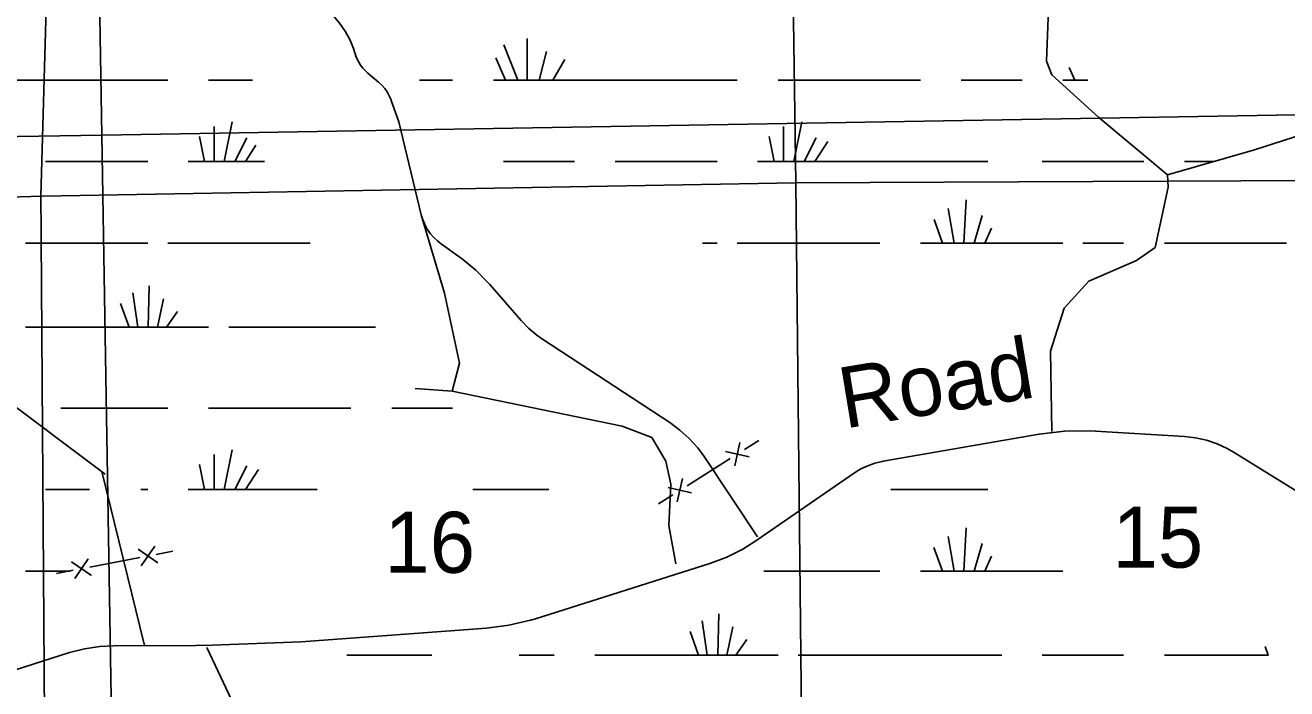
# Model space of a CAD drawing. Extents: x 2480962 to 2688785, y 277103 to 599240.
# Drawn here: x 2558477 to 2567785, y 546366 to 551261 of the extents above; entities that cross this region are included whole.
import ezdxf

# ---------------------------------------------------------------- set-up
doc = ezdxf.new("R2010")
doc.units = 0
for name, color, linetype in [('Divided_Highway', 7, 'Continuous'), ('Local Roads Improved', 7, 'Continuous'), ('Local Roads Related Text', 7, 'Continuous'), ('Section Lines', 7, 'Continuous'), ('Section Numbers', 7, 'Continuous'), ('Swamps', 7, 'Continuous'), ('Uninventoried Roads and Features', 7, 'Continuous')]:
    doc.layers.add(name, color=color, linetype=linetype)

msp = doc.modelspace()

# ---------------------------------------------------------------- linework, layer by layer
at = {"layer": 'Divided_Highway'}
for p, q in [((2559042.308, 550450.169), (2558293.684, 595906.699)), ((2559042.308, 550450.169), (2598405.641, 551119.704)), ((2519678.265, 549823.789), (2559042.308, 550450.169)), ((2559790.472, 504995.814), (2559042.308, 550450.169))]:
    msp.add_line(p, q, dxfattribs=at)
at = {"layer": 'Local Roads Improved'}
for p, q in [((2564806.472, 548045.112), (2565957.943, 548244.049)), ((2566372.803, 548266.814), (2567030.358, 548226.36)), ((2567396.434, 548109.649), (2568356.644, 547513.228)), ((2563867.236, 547456.746), (2564594.739, 547958.692)), ((2562241.006, 546882.916), (2563527.416, 547290.35)), ((2560513.72, 546712.601), (2561880.044, 546813.424)), ((2559128.889, 546683.94), (2559735.838, 546686.497)), ((2559735.838, 546686.497), (2559856.7, 546687.006)), ((2558097.904, 546407.391), (2558804.417, 546632.744))]:
    msp.add_line(p, q, dxfattribs=at)
for points in [[(2565957.943, 548244.049), (2566144.079, 548266.251), (2566331.516, 548268.875), (2566372.803, 548266.814)], [(2567030.358, 548226.36), (2567112.014, 548217.027), (2567192.245, 548199.209), (2567270.175, 548173.104), (2567344.95, 548138.995), (2567396.434, 548109.649)], [(2564594.739, 547958.692), (2564642.206, 547987.899), (2564692.466, 548011.983), (2564744.968, 548030.683), (2564799.137, 548043.792), (2564806.472, 548045.112)], [(2563527.416, 547290.35), (2563652.626, 547337.349), (2563772.236, 547397.177), (2563867.236, 547456.746)], [(2561880.044, 546813.424), (2562044.193, 546834.22), (2562205.269, 546872.06), (2562241.006, 546882.916)], [(2558804.417, 546632.744), (2558914.046, 546661.487), (2559026.081, 546678.612), (2559128.889, 546683.94)], [(2559856.7, 546687.006), (2560513.72, 546712.601)]]:
    msp.add_lwpolyline(points, dxfattribs=at)
at = {"layer": 'Section Lines'}
for p, q in [((2564162.464, 550098.571), (2564080.435, 555546.907)), ((2558738.541, 555311.859), (2558592.785, 550000.371)), ((2558604.773, 550000.77), (2564162.464, 550098.571)), ((2564162.464, 550098.571), (2569459.619, 550123.167)), ((2564162.464, 550098.571), (2564218.693, 544828.96)), ((2558627.857, 544723.112), (2558592.49, 550044.512)), ((2558604.773, 550000.77), (2553346.587, 549825.565))]:
    msp.add_line(p, q, dxfattribs=at)
at = {"layer": 'Swamps'}
for points in [[(2562179.209, 551164.438), (2562179.216, 550856.371)], [(2562008.71, 551116.185), (2562112.466, 550856.37)], [(2562323.961, 551067.939), (2562268.466, 550856.372)], [(2561949.212, 551019.683), (2562019.716, 550856.369)], [(2562457.713, 551008.565), (2562368.716, 550856.374)], [(2566180.218, 550949.178), (2566220.97, 550856.366)], [(2558167.212, 550856.378), (2559529.464, 550856.397)], [(2559829.964, 550856.401), (2560152.964, 550856.405)], [(2561384.965, 550856.36), (2561629.965, 550856.363)], [(2561930.716, 550856.367), (2562019.716, 550856.369)], [(2562019.716, 550856.369), (2562112.466, 550856.37)], [(2562112.466, 550856.37), (2562179.216, 550856.371)], [(2562179.216, 550856.371), (2562268.466, 550856.372)], [(2562268.466, 550856.372), (2562368.716, 550856.374)], [(2562368.716, 550856.374), (2563730.717, 550856.393)], [(2564031.218, 550856.397), (2565081.719, 550856.412)], [(2565382.219, 550856.354), (2565831.469, 550856.36)], [(2566131.97, 550856.364), (2566220.97, 550856.366)], [(2566220.97, 550856.366), (2566317.47, 550856.367)], [(2559870.722, 550514.959), (2559870.725, 550255.147)], [(2560004.471, 550548.336), (2559944.976, 550255.148)], [(2564072.225, 550514.956), (2564072.229, 550255.144)], [(2564205.725, 550548.333), (2564146.479, 550255.145)], [(2559763.223, 550440.707), (2559800.225, 550255.146)], [(2560111.973, 550429.587), (2560022.976, 550255.149)], [(2560178.974, 550377.588), (2560100.976, 550255.15)], [(2563964.476, 550440.705), (2564001.729, 550255.143)], [(2564313.477, 550429.585), (2564224.229, 550255.146)], [(2564398.727, 550403.586), (2564302.229, 550255.147)], [(2558627.474, 550255.129), (2559380.975, 550255.14)], [(2559677.725, 550255.144), (2559800.225, 550255.146)], [(2559800.225, 550255.146), (2559870.725, 550255.147)], [(2559870.725, 550255.147), (2559944.976, 550255.148)], [(2559944.976, 550255.148), (2560022.976, 550255.149)], [(2560022.976, 550255.149), (2560100.976, 550255.15)], [(2560100.976, 550255.15), (2560241.976, 550255.152)], [(2562004.977, 550255.115), (2562528.227, 550255.122)], [(2562828.728, 550255.126), (2563582.228, 550255.137)], [(2563879.229, 550255.141), (2564001.729, 550255.143)], [(2564001.729, 550255.143), (2564072.229, 550255.144)], [(2564072.229, 550255.144), (2564146.479, 550255.145)], [(2564146.479, 550255.145), (2564224.229, 550255.146)], [(2564224.229, 550255.146), (2564302.229, 550255.147)], [(2564302.229, 550255.147), (2565578.98, 550255.104)], [(2565979.73, 550255.109), (2566729.481, 550255.12)], [(2567030.231, 550255.124), (2567245.481, 550255.127)], [(2565419.483, 549973.039), (2565400.737, 549653.853)], [(2565181.985, 549828.349), (2565244.987, 549653.913)], [(2565285.734, 549909.975), (2565330.237, 549653.852)], [(2565538.235, 549857.979), (2565478.737, 549653.854)], [(2565604.986, 549765.231), (2565556.737, 549653.855)], [(2558478.982, 549653.879), (2559380.983, 549653.892)], [(2559529.483, 549653.894), (2560579.734, 549653.909)], [(2563474.486, 549653.887), (2563582.236, 549653.889)], [(2563730.736, 549653.891), (2564780.987, 549653.906)], [(2565081.737, 549653.91), (2565244.987, 549653.913)], [(2565244.987, 549653.913), (2565330.237, 549653.852)], [(2565330.237, 549653.852), (2565400.737, 549653.853)], [(2565400.737, 549653.853), (2565478.737, 549653.854)], [(2565478.737, 549653.854), (2565556.737, 549653.855)], [(2565556.737, 549653.855), (2566131.988, 549653.863)], [(2566280.488, 549653.866), (2566580.988, 549653.87)], [(2566881.738, 549653.874), (2567783.489, 549653.887)], [(2559269.488, 549286.454), (2559306.741, 549034.08)], [(2559391.987, 549338.393), (2559384.491, 549034.081)], [(2559180.488, 549208.516), (2559243.491, 549034.079)], [(2559495.988, 549241.957), (2559451.491, 549034.082)], [(2559599.99, 549149.147), (2559518.241, 549034.083)], [(2558478.99, 549034.068), (2559243.491, 549034.079)], [(2559243.491, 549034.079), (2559306.741, 549034.08)], [(2559306.741, 549034.08), (2559384.491, 549034.081)], [(2559384.491, 549034.081), (2559451.491, 549034.082)], [(2559451.491, 549034.082), (2559518.241, 549034.083)], [(2559518.241, 549034.083), (2559829.991, 549034.087)], [(2559978.491, 549034.09), (2561062.242, 549034.105)], [(2558738.748, 548436.574), (2559529.249, 548436.523)], [(2559829.999, 548436.527), (2560880.25, 548436.542)], [(2561181, 548436.547), (2561630, 548436.553)], [(2559870.753, 548095.091), (2559870.757, 547835.28)], [(2560004.503, 548128.531), (2559945.007, 547835.281)], [(2559763.254, 548020.903), (2559800.257, 547835.279)], [(2560112.005, 548009.72), (2560023.007, 547835.282)], [(2560197.505, 547983.784), (2560101.007, 547835.283)], [(2558627.506, 547835.324), (2558950.256, 547835.329)], [(2559329.006, 547835.334), (2559381.006, 547835.335)], [(2559677.757, 547835.277), (2559800.257, 547835.279)], [(2559800.257, 547835.279), (2559870.757, 547835.28)], [(2559870.757, 547835.28), (2559945.007, 547835.281)], [(2559945.007, 547835.281), (2560023.007, 547835.282)], [(2560023.007, 547835.282), (2560101.007, 547835.283)], [(2560101.007, 547835.283), (2560630.934, 547835.291)], [(2561778.508, 547835.307), (2562339.008, 547835.315)], [(2564862.76, 547835.288), (2565579.01, 547835.299)], [(2565419.514, 547553.235), (2565400.768, 547234.048)], [(2565181.766, 547408.482), (2565245.018, 547234.046)], [(2565285.765, 547490.109), (2565330.268, 547234.047)], [(2565538.265, 547438.174), (2565478.768, 547234.049)], [(2565605.017, 547345.364), (2565556.768, 547234.05)], [(2558479.014, 547234.074), (2558809.264, 547234.079)], [(2563927.517, 547234.027), (2564781.018, 547234.039)], [(2565081.768, 547234.043), (2565245.018, 547234.046)], [(2565245.018, 547234.046), (2565330.268, 547234.047)], [(2565330.268, 547234.047), (2565400.768, 547234.048)], [(2565400.768, 547234.048), (2565478.768, 547234.049)], [(2565478.768, 547234.049), (2565556.768, 547234.05)], [(2565556.768, 547234.05), (2566132.018, 547234.059)], [(2563470.771, 546866.647), (2563508.025, 546614.273)], [(2563593.271, 546918.586), (2563586.025, 546614.274)], [(2563381.772, 546788.709), (2563445.025, 546614.272)], [(2563697.272, 546822.088), (2563652.775, 546614.275)], [(2563801.273, 546729.277), (2563719.525, 546614.214)], [(2567624.026, 546677.332), (2567646.277, 546614.207)], [(2560850.523, 546614.235), (2561477.773, 546614.244)], [(2562120.024, 546614.253), (2562379.774, 546614.257)], [(2562680.274, 546614.261), (2563445.025, 546614.272)], [(2563445.025, 546614.272), (2563508.025, 546614.273)], [(2563508.025, 546614.273), (2563586.025, 546614.274)], [(2563586.025, 546614.274), (2563652.775, 546614.275)], [(2563652.775, 546614.275), (2563719.525, 546614.214)], [(2563719.525, 546614.214), (2564031.275, 546614.218)], [(2564179.775, 546614.221), (2565682.776, 546614.242)], [(2565979.776, 546614.246), (2566581.026, 546614.255)], [(2566881.777, 546614.259), (2567646.277, 546614.207)], [(2567646.277, 546614.207), (2567650.027, 546614.207)]]:
    msp.add_lwpolyline(points, dxfattribs=at)
at = {"layer": 'Uninventoried Roads and Features'}
for p, q in [((2560910.498, 551053.97), (2560918.566, 551026.708)), ((2561004.886, 550907.322), (2561084.269, 550841.264)), ((2561177.569, 550706.58), (2561232.839, 550547.758)), ((2561232.839, 550547.758), (2561399.068, 549863.137)), ((2561539.405, 549653.382), (2561701.832, 549535.033)), ((2561903.853, 549349.62), (2562135.955, 549082.5)), ((2557539.449, 549094.354), (2559065.39, 547950.334)), ((2562293.509, 548944.943), (2563232.683, 548329.55)), ((2563750.342, 548183.573), (2563711.167, 548011.192)), ((2563783.643, 548130.684), (2563889.421, 548197.287)), ((2563360.531, 547864.272), (2563677.865, 548064.081)), ((2563484.973, 548079.062), (2563879.254, 547486.642)), ((2563644.563, 548116.97), (2563816.945, 548077.795)), ((2559040.917, 547968.682), (2559355.704, 546685.364)), ((2563327.229, 547917.161), (2563288.054, 547744.779)), ((2563148.974, 547731.065), (2563254.752, 547797.668)), ((2563221.451, 547850.557), (2563393.832, 547811.382)), ((2559432.317, 547418.837), (2559332.883, 547272.676)), ((2558941.127, 547325.383), (2558841.693, 547179.222)), ((2558952.808, 547263.985), (2559321.201, 547334.075)), ((2559309.519, 547395.474), (2559455.68, 547296.04)), ((2559443.999, 547357.438), (2559566.796, 547380.802)), ((2558707.213, 547217.258), (2558830.011, 547240.621)), ((2558818.329, 547302.02), (2558964.49, 547202.586)), ((2560269.416, 545717.792), (2559815.517, 546671.47))]:
    msp.add_line(p, q, dxfattribs=at)
for points in [[(2566058.69, 552223.243), (2566011.86, 550995.868), (2566051.684, 550894.652), (2566399.053, 550580.602)], [(2560581.181, 551458.992), (2560641.881, 551422.148), (2560698.397, 551379.159), (2560750.109, 551330.499), (2560796.452, 551276.7), (2560836.918, 551218.351), (2560871.063, 551156.092), (2560898.513, 551090.605), (2560911.709, 551049.828)], [(2560911.709, 551049.828), (2560921.661, 551021.124), (2560934.559, 550993.619), (2560950.26, 550967.612), (2560968.594, 550943.388), (2560989.36, 550921.214), (2561004.886, 550907.322)], [(2561084.269, 550841.264), (2561107.791, 550819.51), (2561128.909, 550795.416), (2561147.394, 550769.247), (2561163.042, 550741.289), (2561175.681, 550711.849), (2561177.568, 550706.58)], [(2566904.24, 550158.21), (2567545.744, 550341.833), (2568615.879, 550685.107)], [(2566050.153, 548263.491), (2566040.177, 548855.934), (2566142.614, 549174.726), (2566323.034, 549373.569), (2566676.108, 549525.918), (2566814.6, 549621.547), (2566910.211, 550067.605), (2566904.24, 550158.21), (2566399.053, 550580.602)], [(2561399.068, 549863.137), (2561410.059, 549826.378), (2561424.833, 549790.971), (2561443.226, 549757.301), (2561465.038, 549725.739), (2561490.031, 549696.629), (2561517.928, 549670.291), (2561539.405, 549653.382)], [(2561399.068, 549863.137), (2561569.373, 549285.259), (2561681.684, 548768.366), (2561626.775, 548560.629)], [(2561701.832, 549535.033), (2561800.743, 549454.711), (2561890.716, 549364.491), (2561903.853, 549349.62)], [(2562135.955, 549082.5), (2562191.345, 549025.118), (2562252.429, 548973.84), (2562293.509, 548944.943)], [(2561352.543, 548581.782), (2561626.775, 548560.629), (2562881.946, 548303.734), (2563099.816, 548219.599), (2563204.108, 548046.16), (2563240.872, 547875.135), (2563224.869, 547569.776), (2563277.734, 547287.128)], [(2563232.683, 548329.55), (2563307.576, 548274.667), (2563376.323, 548212.255), (2563438.169, 548142.999), (2563484.973, 548079.062)]]:
    msp.add_lwpolyline(points, dxfattribs=at)

# ---------------------------------------------------------------- texts
at = {"layer": 'Local Roads Related Text'}
msp.add_text('Road', height=450, rotation=9.3672944, dxfattribs=at).set_placement((2564522.405, 548284.697))
at = {"layer": 'Section Numbers'}
for s, p in [('16', (2561126.442, 547221.747)), ('15', (2566498.799, 547259.806))]:
    msp.add_text(s, height=450, rotation=359.98455, dxfattribs=at).set_placement(p)

doc.saveas('drawing.dxf')
